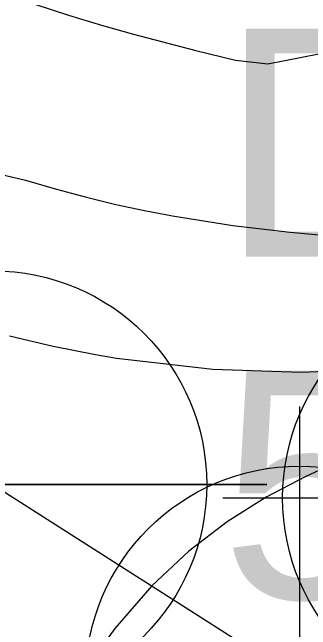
# Model space of a CAD drawing. Extents: x 2356077 to 2359823, y 225951 to 227822.
# Drawn here: x 2357548.37 to 2357551.64, y 226749.51 to 226756.27 of the extents above; entities that cross this region are included whole.
import ezdxf

# ---------------------------------------------------------------- set-up
doc = ezdxf.new("R2010")
doc.units = 0
for name, color, linetype in [('DTM Contours Major', 7, 'Continuous'), ('DTM Contours Minor', 7, 'Continuous'), ('Exist Roads EOP', 7, 'Continuous'), ('Exist Roads EOP Cogo Elevation', 7, 'Continuous'), ('Exist Roads EOP Cogo Number', 7, 'Continuous'), ('Exist Roads EOP Cogo Point CELL', 7, 'Continuous'), ('Exist Structure Major Bridge WW Cogo Point CELL', 7, 'Continuous')]:
    doc.layers.add(name, color=color, linetype=linetype)

msp = doc.modelspace()

# ---------------------------------------------------------------- linework, layer by layer
at = {"layer": 'DTM Contours Major'}
msp.add_lwpolyline([(2357548.62, 226756.3652), (2357548.9901, 226756.2435), (2357549.3502, 226756.1344), (2357549.7017, 226756.0354), (2357550.3839, 226755.8575), (2357550.8174, 226755.7484), (2357551.172, 226755.7094), (2357552.4733, 226755.966)], dxfattribs=at)
at = {"layer": 'DTM Contours Minor'}
for points in [[(2357548.1755, 226754.5145), (2357548.5194, 226754.4357), (2357548.8568, 226754.3355), (2357549.1858, 226754.2471), (2357549.507, 226754.1694), (2357549.8211, 226754.1015), (2357550.1287, 226754.0425), (2357550.7885, 226753.9387), (2357551.4167, 226753.8642), (2357552.0104, 226753.8096)], [(2357548.3443, 226752.7295), (2357548.8222, 226752.6159), (2357549.2859, 226752.5233), (2357549.5125, 226752.4846), (2357550.5689, 226752.361), (2357551.5365, 226752.3294), (2357552.4065, 226752.3665)], [(2357552.0139, 226751.3829), (2357551.5855, 226751.1864), (2357551.1536, 226750.9577), (2357550.7246, 226750.6877), (2357550.3044, 226750.3671), (2357549.8991, 226749.987), (2357549.4963, 226749.5193), (2357549.1097, 226748.9822)]]:
    msp.add_lwpolyline(points, dxfattribs=at)
at = {"layer": 'Exist Roads EOP'}
msp.add_lwpolyline([(2357548.158, 226751.0972), (2357551.5182, 226748.9547), (2357539.9317, 226730.0438), (2357536.7321, 226732.5879), (2357457.0936, 226780.9175), (2357368.5746, 226834.9714), (2357285.9501, 226885.1121), (2357202.5597, 226936.4623), (2357119.7435, 226986.7181), (2357040.0471, 227034.8379), (2356959.5499, 227083.9928), (2356876.7704, 227134.3881), (2356794.3299, 227184.1482), (2356716.5287, 227232.4383), (2356632.1699, 227283.4485), (2356547.5885, 227334.7995), (2356465.1604, 227384.8047), (2356376.5279, 227438.7982), (2356293.9079, 227488.9133), (2356217.8428, 227535.5662)], dxfattribs=at)
at = {"layer": 'Exist Roads EOP Cogo Point CELL'}
for points in [[(2357548.158, 226754.0972), (2357548.158, 226748.0972), (2357548.158, 226751.0972), (2357551.158, 226751.0972), (2357545.158, 226751.0972)], [(2357551.5182, 226751.9547), (2357551.5182, 226745.9547), (2357551.5182, 226748.9547), (2357554.5182, 226748.9547), (2357548.5182, 226748.9547)]]:
    msp.add_lwpolyline(points, dxfattribs=at)
for centre in [(2357548.158, 226751.0972), (2357551.5182, 226748.9547)]:
    msp.add_circle(centre, 2.344, dxfattribs=at)
at = {"layer": 'Exist Structure Major Bridge WW Cogo Point CELL'}
msp.add_lwpolyline([(2357550.6769, 226750.95), (2357556.6769, 226750.95), (2357553.6769, 226750.95), (2357553.6769, 226753.95), (2357553.6769, 226747.95)], dxfattribs=at)
msp.add_circle((2357553.6769, 226750.95), 2.344, dxfattribs=at)

# ---------------------------------------------------------------- texts
at = {"layer": 'Exist Roads EOP Cogo Elevation'}
msp.add_text('5.48', height=2.5, dxfattribs=at).set_placement((2357550.658, 226749.8472))
at = {"layer": 'Exist Roads EOP Cogo Number'}
msp.add_text('D82', height=2.5, dxfattribs=at).set_placement((2357550.658, 226753.5972))

doc.saveas('drawing.dxf')
